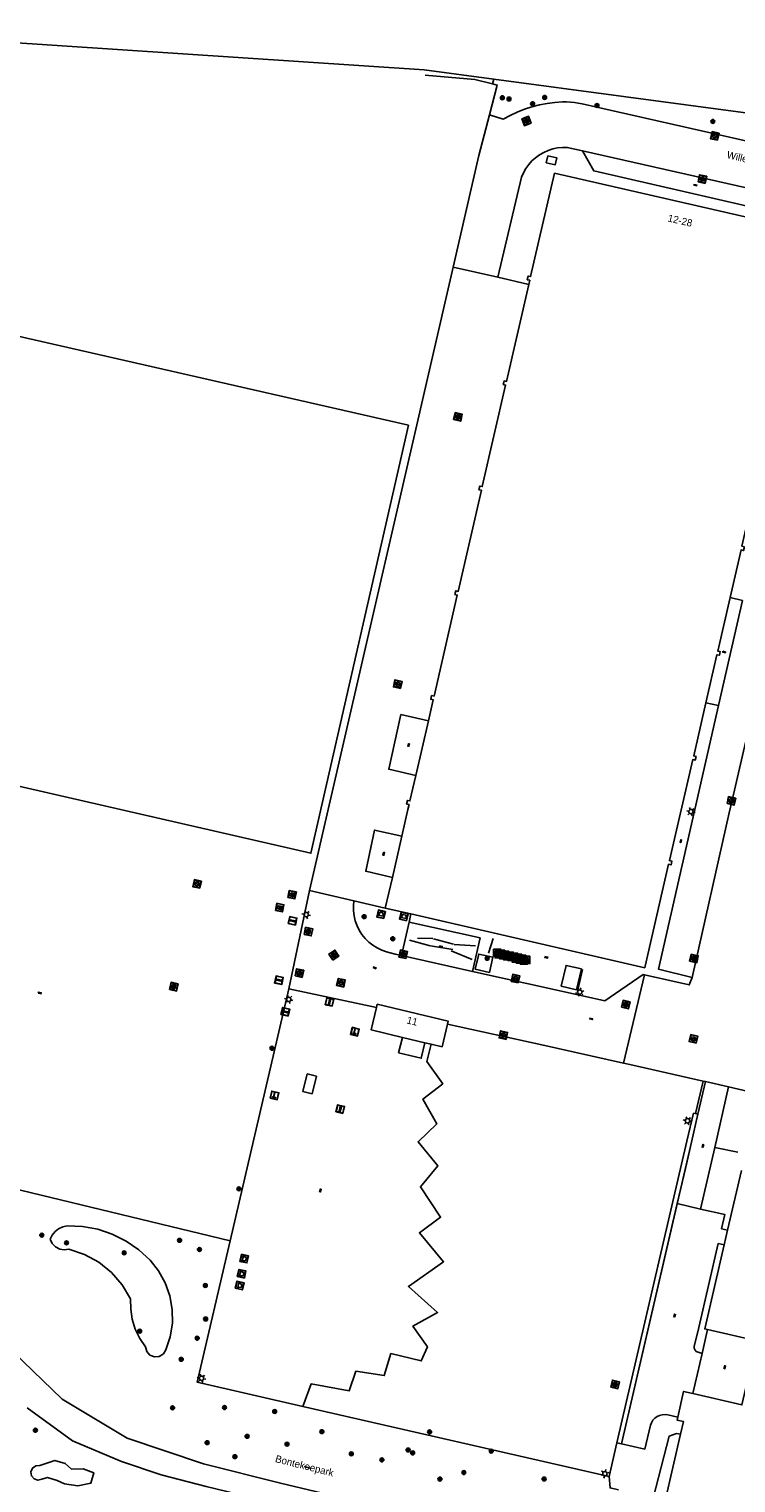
# Model space of a CAD drawing. Header units: metres. Extents: x 93870 to 95789, y 463036 to 464040.
# Tile 261 of 344: x 94864 to 94962, y 463839 to 464040. Entities that reach past the tile are written whole.
import ezdxf
from ezdxf.enums import TextEntityAlignment as Align

# ---------------------------------------------------------------- set-up
doc = ezdxf.new("R2010")
doc.units = ezdxf.units.M
doc.header["$LTSCALE"] = 25.4
for name, color, linetype in [('B_BEBOUWINGSGRENS_0', 1, 'Continuous'), ('B_LUIFEL_1', 200, 'Continuous'), ('G_GRENS_ALGEMEEN_0', 7, 'Continuous'), ('Q_AFVAL_APART_PLAATS_0', 7, 'Continuous'), ('Q_BLOEMBAK_0', 93, 'Continuous'), ('Q_BOOM_0', 3, 'Continuous'), ('Q_FIETSENREK_0', 6, 'Continuous'), ('Q_FIETSENREK_LIJN_0', 7, 'Continuous'), ('Q_INSPECTIE_OF_RIOOLPUT_0', 253, 'Continuous'), ('Q_KOLK_0', 254, 'Continuous'), ('Q_LICHTMAST_0', 2, 'Continuous'), ('Q_RECLAMEZUIL_0', 232, 'Continuous'), ('Q_SLAGBOOM_0', 7, 'Continuous'), ('Q_VERKEERSBORDPAAL_0', 40, 'Continuous'), ('Q_VERKEERSREGELINSTALLATIEPAAL', 40, 'Continuous'), ('S_GBKN_SYMBOOL_OV_GROOT_0', 7, 'Continuous'), ('T_CULTUURGRENS_0', 76, 'Continuous'), ('T_HEK_0', 57, 'Continuous'), ('T_HEK_LIJN_0', 6, 'Continuous'), ('V_WEGGRENS_0', 7, 'Continuous'), ('W_WATERGRENS_0', 5, 'Continuous'), ('Z_GBKN_HUISNUMMER_0', 252, 'Continuous'), ('Z_STRAATNAAM_0', 252, 'Continuous'), ('Z_TERREINNAAM_0', 252, 'Continuous')]:
    doc.layers.add(name, color=color, linetype=linetype)
doc.layers.add('Q_PAAL_STEEN_0', color=7, linetype='Continuous', true_color=0xa97373)

# ---------------------------------------------------------------- blocks, each defined once
blk = doc.blocks.new('Q_AFVAL_APART_PLAATS')
for points in [[(-0.5, 0.5), (0.5, 0.5), (0.5, -0.5), (-0.5, -0.5)], [(-0.34, 0.2), (0.33, 0.2), (0.19, -0.25), (-0.2, -0.25)]]:
    blk.add_lwpolyline(points, close=True)
blk.add_lwpolyline([(-0.44, 0.46), (0.44, 0.46, -0.414214), (0.46, 0.44), (0.46, -0.44, -0.414214), (0.44, -0.46), (-0.44, -0.46, -0.414214), (-0.46, -0.44), (-0.46, 0.44, -0.414214), (-0.44, 0.46)], format="xyb")
blk = doc.blocks.new('Q_BLOEMBAK')
for points in [[(-0.5, 0.5), (0.5, 0.5), (0.5, -0.5), (-0.5, -0.5)], [(-0.34, 0.2), (0.33, 0.2), (0.19, -0.25), (-0.2, -0.25)]]:
    blk.add_lwpolyline(points, close=True)
blk.add_lwpolyline([(-0.44, 0.46), (0.44, 0.46, -0.414214), (0.46, 0.44), (0.46, -0.44, -0.414214), (0.44, -0.46), (-0.44, -0.46, -0.414214), (-0.46, -0.44), (-0.46, 0.44), (-0.46, 0.44), (-0.46, 0.45), (-0.46, 0.45), (-0.46, 0.45), (-0.46, 0.45), (-0.46, 0.45), (-0.46, 0.45), (-0.46, 0.46), (-0.46, 0.46), (-0.46, 0.46), (-0.45, 0.46), (-0.45, 0.46), (-0.45, 0.46), (-0.45, 0.46), (-0.45, 0.46), (-0.45, 0.46), (-0.44, 0.46), (-0.44, 0.46)], format="xyb")
blk = doc.blocks.new('Q_LICHTMAST')
for points in [[(-0.26, 0.15), (-0.52, 0.3)], [(0, 0.3), (0, 0.6)], [(0.26, 0.15), (0.52, 0.3)], [(-0.26, -0.15), (-0.52, -0.3)], [(0, -0.3), (0, -0.6)], [(0.26, -0.15), (0.52, -0.3)]]:
    blk.add_lwpolyline(points)
blk.add_circle((0, 0), 0.3)
blk = doc.blocks.new('Q_VERKEERSREGELINSTALLATIEPAAL')
for points in [[(-0.5, 0.5), (0.5, 0.5), (0.5, -0.5), (-0.5, -0.5)], [(-0.08, 0.33), (0.07, 0.33), (0.07, -0.33), (-0.08, -0.33)]]:
    blk.add_lwpolyline(points, close=True)
blk.add_lwpolyline([(-0.44, 0.46), (0.44, 0.46, -0.414214), (0.46, 0.44), (0.46, -0.44, -0.414214), (0.44, -0.46), (-0.44, -0.46, -0.414214), (-0.46, -0.44), (-0.46, 0.44), (-0.46, 0.44), (-0.46, 0.45), (-0.46, 0.45), (-0.46, 0.45), (-0.46, 0.45), (-0.46, 0.45), (-0.46, 0.45), (-0.46, 0.46), (-0.46, 0.46), (-0.46, 0.46), (-0.45, 0.46), (-0.45, 0.46), (-0.45, 0.46), (-0.45, 0.46), (-0.45, 0.46), (-0.45, 0.46), (-0.44, 0.46), (-0.44, 0.46)], format="xyb")
blk = doc.blocks.new('Q_VERKEERSBORDPAAL')
for points in [[(-0.5, 0.5), (0.5, 0.5), (0.5, -0.5), (-0.5, -0.5)], [(-0.08, 0.33), (0.07, 0.33), (0.07, -0.33), (-0.08, -0.33)]]:
    blk.add_lwpolyline(points, close=True)
blk.add_lwpolyline([(-0.44, 0.46), (0.44, 0.46, -0.414214), (0.46, 0.44), (0.46, -0.44, -0.414214), (0.44, -0.46), (-0.44, -0.46, -0.414214), (-0.46, -0.44), (-0.46, 0.44), (-0.46, 0.44), (-0.46, 0.45), (-0.46, 0.45), (-0.46, 0.45), (-0.46, 0.45), (-0.46, 0.45), (-0.46, 0.45), (-0.46, 0.46), (-0.46, 0.46), (-0.46, 0.46), (-0.45, 0.46), (-0.45, 0.46), (-0.45, 0.46), (-0.45, 0.46), (-0.45, 0.46), (-0.45, 0.46), (-0.44, 0.46), (-0.44, 0.46)], format="xyb")
blk = doc.blocks.new('Q_PAAL_STEEN')
for points in [[(-0.5, 0.5), (0.5, 0.5), (0.5, -0.5), (-0.5, -0.5)], [(-0.08, 0.33), (0.07, 0.33), (0.07, -0.33), (-0.08, -0.33)]]:
    blk.add_lwpolyline(points, close=True)
blk.add_lwpolyline([(-0.44, 0.46), (0.44, 0.46, -0.414214), (0.46, 0.44), (0.46, -0.44, -0.414214), (0.44, -0.46), (-0.44, -0.46, -0.414214), (-0.46, -0.44), (-0.46, 0.44), (-0.46, 0.44), (-0.46, 0.45), (-0.46, 0.45), (-0.46, 0.45), (-0.46, 0.45), (-0.46, 0.45), (-0.46, 0.45), (-0.46, 0.46), (-0.46, 0.46), (-0.46, 0.46), (-0.45, 0.46), (-0.45, 0.46), (-0.45, 0.46), (-0.45, 0.46), (-0.45, 0.46), (-0.45, 0.46), (-0.44, 0.46), (-0.44, 0.46)], format="xyb")
blk = doc.blocks.new('Q_KOLK')
blk.add_lwpolyline([(-0.5, 0.5), (0.5, 0.5), (0.5, -0.5), (-0.5, -0.5)], close=True)
for points in [[(-0.44, 0.46), (0.44, 0.46, -0.414214), (0.46, 0.44), (0.46, -0.44, -0.414214), (0.44, -0.46), (-0.44, -0.46, -0.414214), (-0.46, -0.44), (-0.46, 0.44, -0.414214), (-0.44, 0.46)], [(-0.34, 0.1, 0.380426), (-0.28, -0.18)], [(-0.01, 0.27, 0.240218), (-0.34, 0.1)], [(-0.19, 0.04, 0.853344), (-0.19, -0.03)], [(0.33, 0.11, 0.240191), (-0.01, 0.27)], [(0.18, -0.03, 0.849746), (0.18, 0.04)], [(0.27, -0.18, 0.380426), (0.33, 0.11)], [(-0.28, -0.18, 0.148452), (0.01, -0.26)], [(0.01, -0.26, 0.131742), (0.27, -0.18)]]:
    blk.add_lwpolyline(points, format="xyb")
for points in [[(-0.19, 0.04), (0.18, 0.04)], [(0.18, -0.03), (-0.19, -0.03)]]:
    blk.add_lwpolyline(points)
blk = doc.blocks.new('Q_INSPECTIE_OF_RIOOLPUT')
blk.add_lwpolyline([(-0.5, 0.5), (0.5, 0.5), (0.5, -0.5), (-0.5, -0.5)], close=True)
for points in [[(-0.44, 0.46), (0.44, 0.46, -0.414214), (0.46, 0.44), (0.46, -0.44, -0.414214), (0.44, -0.46), (-0.44, -0.46, -0.414214), (-0.46, -0.44), (-0.46, 0.44), (-0.46, 0.44), (-0.46, 0.45), (-0.46, 0.45), (-0.46, 0.45), (-0.46, 0.45), (-0.46, 0.45), (-0.46, 0.45), (-0.46, 0.46), (-0.46, 0.46), (-0.46, 0.46), (-0.45, 0.46), (-0.45, 0.46), (-0.45, 0.46), (-0.45, 0.46), (-0.45, 0.46), (-0.45, 0.46), (-0.44, 0.46), (-0.44, 0.46)], [(-0.34, 0.1, 0.380426), (-0.28, -0.18)], [(-0.01, 0.27, 0.240218), (-0.34, 0.1)], [(-0.19, 0.04, 0.853344), (-0.19, -0.03)], [(0.33, 0.11, 0.240191), (-0.01, 0.27)], [(0.18, -0.03, 0.849746), (0.18, 0.04)], [(0.27, -0.18, 0.380426), (0.33, 0.11)], [(-0.28, -0.18, 0.148452), (0.01, -0.26)], [(0.01, -0.26, 0.131742), (0.27, -0.18)]]:
    blk.add_lwpolyline(points, format="xyb")
for points in [[(-0.19, 0.04), (0.18, 0.04)], [(0.18, -0.03), (-0.19, -0.03)]]:
    blk.add_lwpolyline(points)
blk = doc.blocks.new('Q_SLAGBOOM')
blk.add_lwpolyline([(-0.5, 0.5), (0.5, 0.5), (0.5, -0.5), (-0.5, -0.5)], close=True)
blk.add_lwpolyline([(-0.44, 0.46), (0.44, 0.46, -0.414214), (0.46, 0.44), (0.46, -0.44, -0.414214), (0.44, -0.46), (-0.44, -0.46, -0.414214), (-0.46, -0.44), (-0.46, 0.44), (-0.46, 0.44), (-0.46, 0.45), (-0.46, 0.45), (-0.46, 0.45), (-0.46, 0.45), (-0.46, 0.45), (-0.46, 0.45), (-0.46, 0.46), (-0.46, 0.46), (-0.46, 0.46), (-0.45, 0.46), (-0.45, 0.46), (-0.45, 0.46), (-0.45, 0.46), (-0.45, 0.46), (-0.45, 0.46), (-0.44, 0.46), (-0.44, 0.46)], format="xyb")
for points in [[(-0.29, 0.04), (-0.38, 0.04), (-0.38, 0.1)], [(-0.38, 0.1), (-0.29, 0.1)], [(-0.29, 0.1), (-0.29, 0.2)], [(-0.29, 0.2), (-0.23, 0.2), (-0.23, 0.1)], [(-0.23, 0.04), (-0.23, -0.2), (-0.29, -0.2), (-0.29, 0.04)], [(-0.23, 0.1), (0.37, 0.1), (0.37, 0.04), (-0.23, 0.04)]]:
    blk.add_lwpolyline(points)
blk = doc.blocks.new('Q_FIETSENREK')
for points in [[(-0.5, 0.5), (0.5, 0.5), (0.5, -0.5), (-0.5, -0.5)], [(-0.06, 0.15), (0.18, 0.05), (0.04, -0.09)]]:
    blk.add_lwpolyline(points, close=True)
for points in [[(-0.44, 0.46), (0.44, 0.46, -0.414214), (0.46, 0.44), (0.46, -0.44, -0.414214), (0.44, -0.46), (-0.44, -0.46, -0.414214), (-0.46, -0.44), (-0.46, 0.44), (-0.46, 0.44), (-0.46, 0.45), (-0.46, 0.45), (-0.46, 0.45), (-0.46, 0.45), (-0.46, 0.45), (-0.46, 0.45), (-0.46, 0.46), (-0.46, 0.46), (-0.46, 0.46), (-0.45, 0.46), (-0.45, 0.46), (-0.45, 0.46), (-0.45, 0.46), (-0.45, 0.46), (-0.45, 0.46), (-0.44, 0.46), (-0.44, 0.46)], [(-0.18, 0.11, 0.847256), (-0.32, -0.14)], [(-0.19, 0.08, 0.842492), (-0.3, -0.12)], [(-0.17, 0.06, 0.053288), (-0.19, 0.08)], [(-0.19, -0.13, 0.502492), (-0.15, 0.04)], [(-0.15, 0.09, 0.06236), (-0.18, 0.11)], [(-0.16, -0.16, 0.494489), (-0.12, 0.07)], [(-0.32, -0.14, 0.089606), (-0.42, -0.35)], [(-0.3, -0.16, 0.110942), (-0.37, -0.35)], [(-0.29, -0.1, 0.006942), (-0.3, -0.12)], [(-0.3, -0.16, 0.02458), (-0.28, -0.17)], [(-0.21, -0.1, 0.381614), (-0.29, -0.1)], [(-0.22, -0.14, 0.533998), (-0.28, -0.14)], [(-0.28, -0.14, 0.009682), (-0.27, -0.14)], [(-0.28, -0.17, 0.148109), (-0.2, -0.17)], [(-0.27, -0.14, 0.120201), (-0.22, -0.14)], [(-0.22, -0.14, 0.003554), (-0.22, -0.14)], [(-0.19, -0.13, 0.017985), (-0.21, -0.1)], [(-0.12, -0.35, 0.075837), (-0.2, -0.17)], [(-0.08, -0.35, 0.094234), (-0.16, -0.16)], [(0.1, -0.16, 0.385208), (0.19, -0.33)], [(0.21, -0.05, 0.224648), (0.11, -0.13)], [(0.13, -0.17, 0.376993), (0.2, -0.3)], [(0.21, -0.09, 0.20829), (0.14, -0.14)], [(0.19, -0.33, 1), (0.29, -0.06)], [(0.2, -0.3, 1), (0.28, -0.09)], [(0.29, -0.06, 0.086253), (0.24, -0.05)], [(0.28, -0.09, 0.079305), (0.24, -0.08)]]:
    blk.add_lwpolyline(points, format="xyb")
for points in [[(-0.17, 0.06), (-0.26, -0.04), (-0.24, -0.06), (-0.15, 0.04)], [(0.08, 0.22), (0, 0.25), (-0.15, 0.09)], [(-0.12, 0.07), (-0.09, 0.11), (0.02, -0.13), (0.1, -0.16)], [(0.24, -0.05), (0.23, 0.05), (0.26, 0.09), (0.3, 0.08), (0.31, 0.11), (0.19, 0.15), (0.18, 0.12), (0.23, 0.1), (0.21, 0.08), (-0.04, 0.17), (0, 0.22), (0.07, 0.19), (0.08, 0.22)], [(0.21, -0.05), (0.2, 0.03), (0.06, -0.11)], [(-0.42, -0.35), (-0.37, -0.35)], [(-0.12, -0.35), (-0.08, -0.35)], [(0.06, -0.11), (0.11, -0.13)], [(0.13, -0.17), (0.25, -0.22), (0.24, -0.08)], [(0.14, -0.14), (0.22, -0.17), (0.21, -0.09)]]:
    blk.add_lwpolyline(points)
blk = doc.blocks.new('Q_RECLAMEZUIL')
blk.add_lwpolyline([(-0.5, 0.5), (0.5, 0.5), (0.5, -0.5), (-0.5, -0.5)], close=True)
for points in [[(-0.44, 0.46), (0.44, 0.46, -0.414214), (0.46, 0.44), (0.46, -0.44, -0.414214), (0.44, -0.46), (-0.44, -0.46, -0.414214), (-0.46, -0.44), (-0.46, 0.44), (-0.46, 0.44), (-0.46, 0.45), (-0.46, 0.45), (-0.46, 0.45), (-0.46, 0.45), (-0.46, 0.45), (-0.46, 0.45), (-0.46, 0.46), (-0.46, 0.46), (-0.46, 0.46), (-0.45, 0.46), (-0.45, 0.46), (-0.45, 0.46), (-0.45, 0.46), (-0.45, 0.46), (-0.45, 0.46), (-0.44, 0.46), (-0.44, 0.46)], [(-0.13, 0.05, 0.550274), (-0.13, -0.04)], [(0.13, -0.04, 0.506565), (0.13, 0.05)], [(-0.13, -0.14, 0.502509), (-0.13, -0.22)], [(0.13, -0.22, 0.554525), (0.13, -0.14)]]:
    blk.add_lwpolyline(points, format="xyb")
for points in [[(-0.23, 0.17), (0, 0.33), (0.22, 0.17)], [(0.22, 0.17), (0.22, -0.32), (-0.23, -0.32), (-0.23, 0.17)], [(-0.13, 0.05), (0.13, 0.05)], [(0.13, -0.04), (-0.13, -0.04)], [(-0.13, -0.14), (0.13, -0.14)], [(0.13, -0.22), (-0.13, -0.22)]]:
    blk.add_lwpolyline(points)
blk = doc.blocks.new('Q_BOOM')
for radius in [0.27, 0.18, 0.09]:
    blk.add_circle((0, 0), radius)
blk = doc.blocks.new('S_GBKN_SYMBOOL_OV_GROOT')
for points in [[(-0.21875, 0.0625), (0.21875, 0.0625)], [(-0.21875, 0), (0.21875, 0)], [(-0.1875, 0.0625), (-0.1875, 0)], [(-0.125, 0.09375), (-0.125, 0.0625)], [(-0.125, 0), (-0.125, -0.0625)], [(-0.0625, 0.0625), (-0.0625, 0)], [(0, 0.09375), (0, 0.0625)], [(0, 0), (0, -0.0625)], [(0.0625, 0.0625), (0.0625, 0)], [(0.125, 0.09375), (0.125, 0.0625)], [(0.125, 0), (0.125, -0.0625)], [(0.1875, 0.0625), (0.1875, 0)], [(-0.21875, -0.0625), (0.21875, -0.0625)], [(-0.1875, -0.0625), (-0.1875, -0.09375)], [(-0.0625, -0.0625), (-0.0625, -0.09375)], [(0.0625, -0.0625), (0.0625, -0.09375)], [(0.1875, -0.0625), (0.1875, -0.09375)]]:
    blk.add_lwpolyline(points)
blk = doc.blocks.new('LDN_BLOK7_AUTOCAD_OD_1_FMEBLOCK8')
at = {"layer": 'W_WATERGRENS_0'}
for points in [[(-48.35, 3.46), (-44.5, 3.07), (-44.48, 3.46)], [(-41.58, 3.46), (-40.82, 3.41), (-40.82, 2.85), (-35.29, 2.39), (-35.18, 2.95), (-29.14, 2.51), (-29.11, 1.98), (-25.56, 1.65), (-25.47, 2.37), (-22.34, 2.11), (-22.31, 1.53), (-20.37, 1.44), (-20.26, 1.73), (38.75, -2.18), (48.35, -3.46)]]:
    blk.add_lwpolyline(points, dxfattribs=at)

msp = doc.modelspace()

# ---------------------------------------------------------------- linework, layer by layer
at = {"layer": 'B_BEBOUWINGSGRENS_0'}
for p, q in [((94972.59, 464011.41), (94936.78, 464019.65)), ((94919.37, 463944), (94917.64, 463936.44)), ((94915.71, 463928.06), (94914.4, 463922.38)), ((94914.4, 463922.38), (94913.43, 463918.15)), ((94913.43, 463918.15), (94916.94, 463917.34)), ((94916.94, 463917.34), (94949.24, 463909.91)), ((94915.79, 463900.29), (94918.9, 463899.55)), ((94918.9, 463899.55), (94919.76, 463899.34)), ((94903.92, 463894.95), (94902.63, 463895.27)), ((94962.58, 463881.92), (94960.67, 463873.67)), ((94960.67, 463873.67), (94960.2, 463871.63)), ((94954.17, 463845.51), (94952.04, 463836.28))]:
    msp.add_line(p, q, dxfattribs=at)
for points in [[(94936.78, 464019.65), (94933.49, 464005.34), (94933.15, 464005.42), (94933.03, 464004.91), (94933.37, 464004.84), (94933.24, 464004.27)], [(94961.01, 463961.01), (94962.53, 463967.6), (94962.87, 463967.52), (94962.99, 463968.03), (94962.65, 463968.11), (94965.87, 463982.12), (94966.21, 463982.04), (94966.33, 463982.55), (94965.99, 463982.63), (94969.2, 463996.59), (94969.54, 463996.51), (94969.66, 463997.02), (94969.32, 463997.1), (94972.59, 464011.41)], [(94916.64, 463984.82), (94828.39, 464004.96), (94815.04, 463946.1), (94837.81, 463940.93)], [(94933.24, 464004.27), (94930.16, 463990.87), (94929.82, 463990.95), (94929.77, 463990.73), (94929.7, 463990.44), (94930.04, 463990.36), (94926.82, 463976.35), (94926.48, 463976.43), (94926.36, 463975.92), (94926.7, 463975.84), (94923.49, 463961.88), (94923.15, 463961.96), (94923.03, 463961.45), (94923.37, 463961.37), (94920.16, 463947.41), (94919.82, 463947.48), (94919.7, 463946.98), (94920.04, 463946.9), (94919.37, 463944)], [(94837.81, 463940.93), (94834.46, 463926.57), (94833.23, 463926.86), (94832.94, 463925.61), (94831.73, 463925.89), (94830.97, 463922.63), (94832.27, 463922.33), (94830.85, 463916.23), (94837.79, 463914.61), (94838.08, 463915.85), (94842.87, 463914.73), (94848.35, 463938.3), (94903.16, 463925.72), (94916.64, 463984.82)], [(94957.68, 463946.5), (94959.2, 463953.13), (94959.54, 463953.05), (94959.66, 463953.56), (94959.32, 463953.64), (94961.01, 463961.01)], [(94949.24, 463909.91), (94949.29, 463910.14), (94952.52, 463924.19), (94952.86, 463924.11), (94952.98, 463924.62), (94952.64, 463924.7), (94955.87, 463938.66), (94956.21, 463938.58), (94956.33, 463939.09), (94955.99, 463939.16), (94957.68, 463946.5)], [(94917.64, 463936.44), (94916.83, 463932.93), (94916.49, 463933.01), (94916.37, 463932.51), (94916.71, 463932.43), (94916.56, 463931.76), (94915.71, 463928.06)], [(94912.21, 463904.4), (94911.47, 463901.33), (94915.79, 463900.29)], [(94922.02, 463902.13), (94922.11, 463902.52), (94912.32, 463904.87), (94912.21, 463904.4)], [(94919.76, 463899.34), (94921.26, 463898.98), (94922.02, 463902.13)], [(94902.63, 463895.27), (94902.05, 463892.79), (94903.32, 463892.5), (94903.92, 463894.95)], [(94960.2, 463871.63), (94957.52, 463860.03), (94957.91, 463859.94)], [(94957.91, 463859.94), (94964.7, 463858.37), (94962.65, 463849.53), (94955.86, 463851.1)], [(94955.86, 463851.1), (94954.6, 463851.39), (94953.78, 463847.84)], [(94953.78, 463847.84), (94953.69, 463847.44), (94954.57, 463847.24), (94954.17, 463845.51)]]:
    msp.add_lwpolyline(points, dxfattribs=at)
at = {"layer": 'B_LUIFEL_1'}
msp.add_line((94915.79, 463900.29), (94915.27, 463898.16), dxfattribs=at)
msp.add_lwpolyline([(94915.27, 463898.16), (94918.38, 463897.41), (94918.9, 463899.55)], dxfattribs=at)
at = {"layer": 'G_GRENS_ALGEMEEN_0'}
for p, q in [((94928.4, 464032.61), (94928.23, 464031.96)), ((94957.28, 463894.25), (94956.25, 463889.76)), ((94946.05, 463844.15), (94953.72, 463877.33))]:
    msp.add_line(p, q, dxfattribs=at)
for points in [[(94928.23, 464031.96), (94928.87, 464031.8), (94927.81, 464027.71)], [(94919.37, 463944), (94915.59, 463944.87), (94913.9, 463937.31), (94917.64, 463936.44)], [(94915.71, 463928.06), (94911.96, 463928.92), (94910.72, 463923.22), (94914.4, 463922.38)], [(94919.76, 463899.34), (94919.16, 463896.94), (94921.36, 463893.88), (94918.63, 463891.75), (94920.55, 463888.35), (94917.95, 463885.88), (94920.68, 463882.54), (94918.28, 463879.66), (94921.07, 463875.44), (94918.13, 463873.31), (94921.47, 463869.29), (94916.62, 463865.9), (94920.64, 463862.27), (94917.23, 463860.42), (94919.23, 463857.56), (94918.39, 463855.61), (94914.21, 463856.61), (94913.29, 463853.58), (94909.37, 463854.17), (94908.46, 463851.48), (94903.18, 463852.42), (94902.03, 463849.33)], [(94956.95, 463876.58), (94960.29, 463875.81), (94959.84, 463873.86), (94960.67, 463873.67)], [(94960.2, 463871.63), (94959.37, 463871.82), (94956.69, 463860.22), (94956.04, 463857.59), (94956.07, 463857.38), (94956.2, 463857.09), (94956.35, 463856.92), (94957.14, 463856.62)], [(94953.78, 463847.84), (94952.42, 463848.15), (94952.04, 463848.2), (94951.66, 463848.17), (94951.29, 463848.08), (94950.94, 463847.91), (94950.63, 463847.68), (94950.37, 463847.4), (94950.17, 463847.07), (94950.04, 463846.71), (94949.23, 463843.44), (94946.05, 463844.15)]]:
    msp.add_lwpolyline(points, dxfattribs=at)
at = {"layer": 'Q_FIETSENREK_LIJN_0'}
for p, q in [((94919.6, 463912.93), (94916.75, 463913.73)), ((94920.01, 463913.92), (94917.85, 463913.99)), ((94922.84, 463913.14), (94920.1, 463913.88)), ((94927.68, 463911.93), (94928.31, 463913.93)), ((94922.73, 463912.42), (94919.66, 463912.95)), ((94925.4, 463911.04), (94922.51, 463912.24)), ((94925.88, 463912.92), (94922.95, 463913.11)), ((94939.98, 463906.86), (94940.65, 463909.65))]:
    msp.add_line(p, q, dxfattribs=at)
at = {"layer": 'T_CULTUURGRENS_0'}
for p, q in [((94914.79, 463911.78), (94915.67, 463911.58)), ((94955.68, 463885.8), (94956.57, 463889.68)), ((94956.25, 463889.76), (94955.95, 463889.83)), ((94956.57, 463889.68), (94956.25, 463889.76)), ((94946.05, 463844.15), (94955.68, 463885.8)), ((94958.89, 463885.06), (94962.1, 463884.45)), ((94945.4, 463844.3), (94946.05, 463844.15))]:
    msp.add_line(p, q, dxfattribs=at)
for points in [[(94867.19, 463872.4), (94867.47, 463871.81), (94867.92, 463871.35), (94868.49, 463871.04), (94869.13, 463870.93), (94869.77, 463871.03), (94871.9, 463870.31), (94873.88, 463869.22), (94875.63, 463867.81), (94877.11, 463866.12), (94878.28, 463864.2), (94878.29, 463862.77), (94878.5, 463861.36), (94878.92, 463860), (94879.53, 463858.71), (94880.31, 463857.53), (94880.5, 463856.89), (94880.95, 463856.4), (94881.57, 463856.15), (94882.24, 463856.21), (94882.8, 463856.56), (94883.16, 463857.12), (94883.75, 463858.93), (94884.04, 463860.8), (94884.02, 463862.71), (94883.69, 463864.58), (94883.06, 463866.37), (94882.14, 463868.04), (94880.96, 463869.53), (94879.4, 463870.96), (94877.65, 463872.16), (94875.75, 463873.11), (94873.74, 463873.78), (94871.65, 463874.16), (94869.53, 463874.25), (94868.91, 463874.12), (94868.34, 463873.85), (94867.85, 463873.46), (94867.46, 463872.97), (94867.19, 463872.4)], [(94954.17, 463845.51), (94953.63, 463845.58), (94952.6, 463845.21), (94950.4, 463836.67)], [(94865.77, 463841.15), (94865.2, 463841.12), (94864.73, 463840.81), (94864.51, 463840.29), (94864.58, 463839.73), (94864.95, 463839.3), (94865.48, 463839.12), (94866.03, 463839.26), (94866.83, 463839.51), (94868.13, 463839.1), (94869.14, 463838.63), (94871.01, 463838.37), (94872.78, 463838.7), (94873.2, 463840.16), (94871.74, 463840.71), (94870.13, 463840.65), (94869.24, 463841.44), (94867.83, 463841.87), (94865.77, 463841.15)], [(94945.63, 463837.79), (94944.45, 463838.07), (94944.31, 463839.63)]]:
    msp.add_lwpolyline(points, dxfattribs=at)
at = {"layer": 'T_HEK_0'}
for p, q in [((94927.81, 464027.71), (94926.35, 464022.05)), ((94926.35, 464022.05), (94922.81, 464006.67)), ((94922.81, 464006.67), (94919.68, 463993.06)), ((94902.98, 463920.55), (94919.68, 463993.06)), ((94900.1, 463907.01), (94902.98, 463920.55)), ((94909.1, 463919.15), (94902.98, 463920.55)), ((94913.43, 463918.15), (94909.1, 463919.15)), ((94892.01, 463872.17), (94900.1, 463907.01)), ((94912.21, 463904.4), (94900.1, 463907.01)), ((94922.02, 463902.13), (94935.04, 463899.24)), ((94935.04, 463899.24), (94946.32, 463896.74)), ((94946.32, 463896.74), (94947.19, 463896.55)), ((94957.14, 463856.62), (94957.91, 463859.94)), ((94955.86, 463851.1), (94957.14, 463856.62)), ((94944.31, 463839.63), (94902.03, 463849.33)), ((94945.4, 463844.3), (94944.31, 463839.63))]:
    msp.add_line(p, q, dxfattribs=at)
for points in [[(94955.95, 463889.83), (94955.05, 463885.95), (94945.4, 463844.3)], [(94892.01, 463872.17), (94835.61, 463885.83), (94825.61, 463888.24)], [(94902.03, 463849.33), (94887.48, 463852.67), (94892.01, 463872.17)]]:
    msp.add_lwpolyline(points, dxfattribs=at)
at = {"layer": 'T_HEK_LIJN_0'}
msp.add_lwpolyline([(94928.23, 464031.96), (94925.77, 464032.56), (94918.93, 464033.19)], dxfattribs=at)
at = {"layer": 'V_WEGGRENS_0'}
for p, q in [((94940.64, 464022.71), (94973.48, 464015.31)), ((94935.85, 464022.02), (94935.65, 464021.06)), ((94928.97, 464005.25), (94922.81, 464006.67)), ((94933.24, 464004.27), (94928.97, 464005.25)), ((94959.42, 463946.13), (94962.71, 463960.64)), ((94962.71, 463960.64), (94961.01, 463961.01)), ((94959.42, 463946.13), (94957.68, 463946.5)), ((94961.62, 463934.41), (94964.27, 463945.97)), ((94960.91, 463931.29), (94961.62, 463934.41)), ((94955.8, 463908.57), (94960.91, 463931.29)), ((94915.67, 463911.58), (94916.72, 463916.21)), ((94916.72, 463916.21), (94916.94, 463917.34)), ((94916.72, 463916.21), (94926.51, 463914.01)), ((94926.51, 463914.01), (94925.46, 463909.4)), ((94915.67, 463911.58), (94925.46, 463909.4)), ((94927.79, 463909.25), (94928.28, 463911.35)), ((94925.46, 463909.4), (94936.93, 463906.85)), ((94943.73, 463905.34), (94949.02, 463908.95)), ((94949.2, 463908.91), (94946.32, 463896.74)), ((94949.02, 463908.95), (94949.2, 463908.91)), ((94936.93, 463906.85), (94943.73, 463905.34)), ((94957.28, 463894.25), (94947.19, 463896.55)), ((94956.57, 463889.68), (94957.61, 463894.18)), ((94957.61, 463894.18), (94957.28, 463894.25)), ((94957.61, 463894.18), (94960.8, 463893.44)), ((94960.8, 463893.44), (94958.89, 463885.06)), ((94976.38, 463889.87), (94960.8, 463893.44)), ((94958.89, 463885.06), (94956.95, 463876.58)), ((94956.95, 463876.58), (94953.72, 463877.33))]:
    msp.add_line(p, q, dxfattribs=at)
for points in [[(94927.81, 464027.71), (94929.7, 464027.09), (94930.65, 464027.6), (94931.62, 464028.05), (94932.63, 464028.45), (94933.65, 464028.78), (94934.69, 464029.05), (94935.75, 464029.25), (94936.82, 464029.39), (94937.89, 464029.47), (94938.44, 464029.47), (94938.99, 464029.44), (94939.53, 464029.38), (94940.07, 464029.3), (94940.61, 464029.2), (94963.35, 464024.05)], [(94928.97, 464005.25), (94932.21, 464019.07), (94932.49, 464019.69), (94932.82, 464020.27), (94933.22, 464020.82), (94933.67, 464021.32), (94934.17, 464021.77), (94934.71, 464022.16), (94935.29, 464022.5), (94935.91, 464022.77), (94936.55, 464022.98), (94937.21, 464023.12), (94937.88, 464023.18), (94938.55, 464023.18), (94940.64, 464022.71)], [(94940.64, 464022.71), (94942.19, 464019.94), (94971.4, 464013.22), (94973.3, 464014.51)], [(94935.65, 464021.06), (94936.88, 464020.8), (94937.09, 464021.76), (94935.85, 464022.02)], [(94955.8, 463908.57), (94951.15, 463909.69), (94959.42, 463946.13)], [(94909.1, 463919.15), (94909.03, 463918.45), (94909.04, 463917.75), (94909.12, 463917.05), (94909.29, 463916.37), (94909.53, 463915.71), (94909.83, 463915.08), (94910.21, 463914.49), (94910.65, 463913.95), (94911.15, 463913.45), (94911.7, 463913.02), (94912.3, 463912.65), (94912.93, 463912.35), (94913.59, 463912.12), (94914.79, 463911.78)], [(94928.28, 463911.35), (94926.33, 463911.8), (94925.85, 463909.7), (94927.79, 463909.25)], [(94940.5, 463909.74), (94938.38, 463910.22), (94937.72, 463907.34)], [(94937.72, 463907.34), (94939.83, 463906.86), (94940.5, 463909.74)], [(94949.2, 463908.91), (94955.38, 463907.52), (94955.8, 463908.57)], [(94953.72, 463877.33), (94954.84, 463882.16), (94955.68, 463885.8)], [(94854.37, 463866.6), (94860.75, 463858.13), (94868.84, 463850.34), (94877.8, 463844.95), (94888.34, 463841.41), (94898.98, 463838.74), (94910.75, 463835.92), (94922.67, 463833), (94933.42, 463829.61), (94942.77, 463825.75)], [(94905.76, 463834.2), (94900.31, 463835.46), (94888.69, 463838.26), (94882.49, 463839.89), (94877.02, 463841.7), (94870.27, 463844.58), (94864.02, 463849.12)]]:
    msp.add_lwpolyline(points, dxfattribs=at)
at = {"layer": 'W_WATERGRENS_0'}
msp.add_line((94928.4, 464032.61), (94964.2, 464027.82), dxfattribs=at)
at = {"layer": 'Z_TERREINNAAM_0'}
msp.add_line((94902.25, 463841.01), (94903.22, 463840.76), dxfattribs=at)

# ---------------------------------------------------------------- block references
at = {"layer": 'Q_AFVAL_APART_PLAATS_0', "rotation": 76.92988569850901}
for p in [(94893.96, 463869.73), (94893.6, 463867.65), (94893.33, 463866.02)]:
    msp.add_blockref('Q_AFVAL_APART_PLAATS', p, dxfattribs=at)
at = {"layer": 'Q_BLOEMBAK_0'}
for p, rotation in [((94912.85, 463917.28), 167.0363047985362), ((94916, 463916.98), 167.0363835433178)]:
    msp.add_blockref('Q_BLOEMBAK', p, dxfattribs=dict(at, rotation=rotation))
at = {"layer": 'Q_BOOM_0'}
for p, rotation in [((94929.58, 464030.05), 75.51362691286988), ((94930.5, 464029.88), 75.51362691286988), ((94935.42, 464030.09), 11.02820353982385), ((94933.76, 464029.22), 14.47528299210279), ((94942.64, 464028.98), 167.2416990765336), ((94958.63, 464026.78), 167.2416990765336), ((94910.5, 463916.95), 103.4417046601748), ((94914.46, 463913.91), 77.32991208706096), ((94927.49, 463911.2), 167.00538320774), ((94897.78, 463898.79), 76.92781178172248), ((94893.23, 463879.37), 76.9278117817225), ((94866.01, 463872.97), 64.93917647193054), ((94869.43, 463871.91), 8.867025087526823), ((94885.03, 463872.26), 166.3936218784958), ((94877.39, 463870.53), 145.5610106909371), ((94887.77, 463870.99), 166.3936218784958), ((94888.59, 463866.02), 76.92988569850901), ((94888.63, 463861.39), 76.92988569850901), ((94879.53, 463859.71), 115.2888266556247), ((94887.47, 463858.74), 76.92988569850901), ((94885.27, 463855.82), 57.3836551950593), ((94891.24, 463849.16), 167.0773129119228), ((94884.07, 463849.13), 76.92988569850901), ((94898.16, 463848.62), 167.0773129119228), ((94865.14, 463846.03), 143.9917061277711), ((94894.35, 463845.19), 165.8738401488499), ((94904.68, 463845.83), 167.0723971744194), ((94919.54, 463845.8), 167.0723971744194), ((94888.83, 463844.31), 161.462332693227), ((94899.86, 463844.11), 165.8738401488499), ((94916.58, 463843.3), 167.0723971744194), ((94928.05, 463843.14), 167.0723971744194), ((94892.67, 463842.38), 165.8738401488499), ((94908.74, 463842.77), 167.0723971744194), ((94912.96, 463841.94), 167.0723971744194), ((94917.21, 463842.9), 167.0723971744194), ((94920.97, 463839.29), 167.0723971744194), ((94924.27, 463840.19), 167.0723971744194), ((94935.35, 463839.3), 167.0723971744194)]:
    msp.add_blockref('Q_BOOM', p, dxfattribs=dict(at, rotation=rotation))
at = {"layer": 'Q_FIETSENREK_0'}
for p in [(94928.87, 463911.99), (94929.07, 463911.76), (94929.42, 463911.82), (94929.67, 463911.64), (94929.98, 463911.69), (94930.23, 463911.51), (94930.59, 463911.57), (94930.87, 463911.39), (94931.21, 463911.4), (94931.76, 463911.26), (94931.44, 463911.16), (94932, 463911.04), (94932.33, 463911.12), (94932.56, 463910.91), (94932.89, 463910.98)]:
    msp.add_blockref('Q_FIETSENREK', p, dxfattribs=at)
at = {"layer": 'Q_INSPECTIE_OF_RIOOLPUT_0'}
for p, rotation in [((94932.91, 464026.84), 21.36631010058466), ((94923.46, 463985.97), 77.02927761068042), ((94915.14, 463949.07), 167.0617494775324), ((94906.32, 463911.64), 122.6027336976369), ((94955.96, 463900.08), 167.1829744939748), ((94945.15, 463852.36), 76.9468153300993)]:
    msp.add_blockref('Q_INSPECTIE_OF_RIOOLPUT', p, dxfattribs=dict(at, rotation=rotation))
at = {"layer": 'Q_KOLK_0'}
for p, rotation in [((94958.9, 464024.77), 167.2416990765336), ((94957.19, 464018.82), 167.2991528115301), ((94961.19, 463932.94), 77.1798603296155), ((94887.45, 463921.47), 167.0760194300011), ((94902.82, 463914.9), 77.97982229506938), ((94915.9, 463911.76), 77.32991208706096), ((94956.03, 463911.17), 77.3340191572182), ((94901.57, 463909.16), 77.97982229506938), ((94884.24, 463907.29), 76.9278117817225), ((94907.31, 463907.83), 167.8287190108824), ((94931.4, 463908.4), 167.4653718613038), ((94946.62, 463904.81), 76.70386179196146), ((94929.72, 463900.6), 167.4949467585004)]:
    msp.add_blockref('Q_KOLK', p, dxfattribs=dict(at, rotation=rotation))
at = {"layer": 'Q_LICHTMAST_0'}
for p, rotation in [((94955.61, 463931.46), 77.2153773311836), ((94902.51, 463917.24), 77.97982229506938), ((94900.1, 463905.52), 76.92781178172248), ((94940.27, 463906.55), 167.4578127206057), ((94955.14, 463888.76), 76.94394061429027), ((94888.07, 463853.2), 76.92988569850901), ((94943.73, 463840.02), 167.0723971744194)]:
    msp.add_blockref('Q_LICHTMAST', p, dxfattribs=dict(at, rotation=rotation))
at = {"layer": 'Q_PAAL_STEEN_0', "rotation": 77.97982229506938}
for p in [(94900.63, 463916.38), (94898.75, 463908.18)]:
    msp.add_blockref('Q_PAAL_STEEN', p, dxfattribs=at)
at = {"layer": 'Q_RECLAMEZUIL_0', "rotation": 77.97982229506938}
for p in [(94900.56, 463919.99), (94898.85, 463918.21)]:
    msp.add_blockref('Q_RECLAMEZUIL', p, dxfattribs=at)
at = {"layer": 'Q_SLAGBOOM_0'}
for p, rotation in [((94909.24, 463901.07), 76.46120258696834), ((94898.14, 463892.27), 76.9278117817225)]:
    msp.add_blockref('Q_SLAGBOOM', p, dxfattribs=dict(at, rotation=rotation))
at = {"layer": 'Q_VERKEERSBORDPAAL_0'}
for p, rotation in [((94905.73, 463905.17), 167.8287190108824), ((94907.21, 463890.38), 166.8220163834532)]:
    msp.add_blockref('Q_VERKEERSBORDPAAL', p, dxfattribs=dict(at, rotation=rotation))
at = {"layer": 'Q_VERKEERSREGELINSTALLATIEPAAL', "rotation": 76.9278117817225}
msp.add_blockref('Q_VERKEERSREGELINSTALLATIEPAAL', (94899.63, 463903.82), dxfattribs=at)
at = {"layer": 'S_GBKN_SYMBOOL_OV_GROOT_0'}
for p, rotation in [((94956.23, 464017.97), 167.2991528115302), ((94960.19, 463953.49), 166.7594800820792), ((94916.64, 463940.65), 77.06077568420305), ((94913.21, 463925.64), 77.0650501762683), ((94954.22, 463927.38), 77.2153773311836), ((94921.09, 463912.81), 167.328243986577), ((94911.97, 463909.9), 154.4592852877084), ((94935.65, 463911.34), 167.0421813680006), ((94865.73, 463906.42), 166.8395113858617), ((94941.85, 463902.84), 167.4578127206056), ((94957.26, 463885.29), 77.14959031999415), ((94904.48, 463879.13), 76.92781178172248), ((94953.36, 463861.86), 76.98570832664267), ((94960.28, 463854.73), 76.98415918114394)]:
    msp.add_blockref('S_GBKN_SYMBOOL_OV_GROOT', p, dxfattribs=dict(at, rotation=rotation))
at = {"layer": 'W_WATERGRENS_0'}
msp.add_blockref('LDN_BLOK7_AUTOCAD_OD_1_FMEBLOCK8', (94880.05, 464036.07), dxfattribs=at)

# ---------------------------------------------------------------- texts
at = {"layer": 'Z_GBKN_HUISNUMMER_0', "linetype": 'Continuous'}
for s, rotation, p in [('12-28', 347.1, (94954.12, 464013.09)), ('11', 346.5, (94917.15, 463902.54))]:
    msp.add_text(s, height=1, rotation=rotation, dxfattribs=at).set_placement(p, align=Align.MIDDLE)
at = {"layer": 'Z_STRAATNAAM_0', "linetype": 'Continuous'}
msp.add_text('Willem Barentszstraat', height=1, rotation=346.8809, dxfattribs=at).set_placement((94966.94, 464020.76), align=Align.MIDDLE)
at = {"layer": 'Z_TERREINNAAM_0', "linetype": 'Continuous'}
msp.add_text('Bontekoepark', height=1, rotation=345.8664, dxfattribs=at).set_placement((94902.25, 463841.01), align=Align.MIDDLE)

doc.saveas('drawing.dxf')
